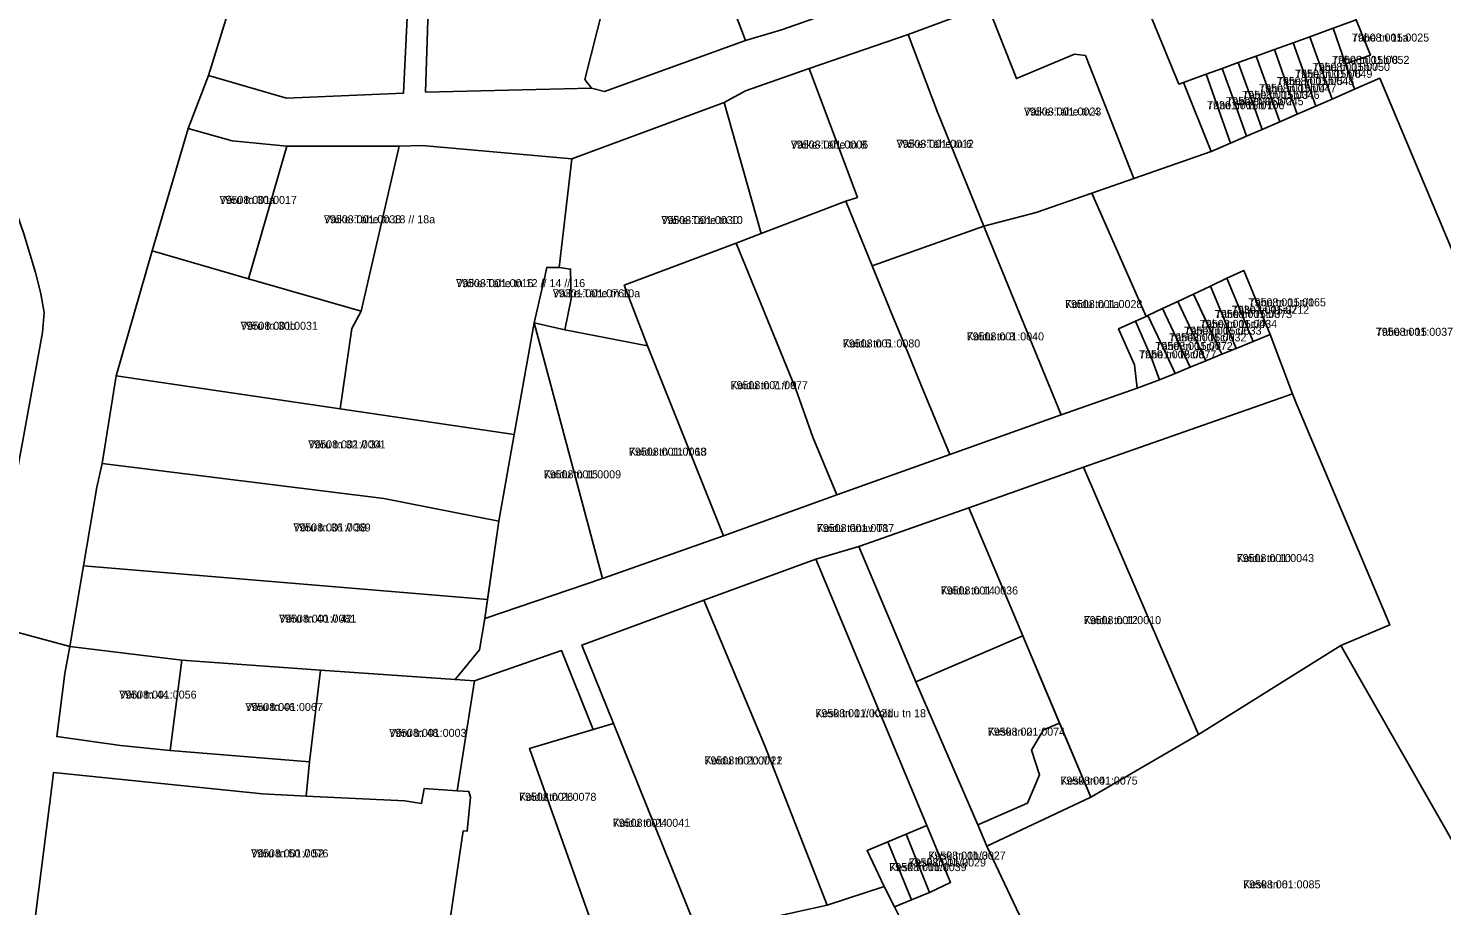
# Model space of a CAD drawing. Extents: x 643847 to 663718, y 6468443 to 6482775.
# Drawn here: x 659223 to 659488, y 6473254.4 to 6473418.8 of the extents above; entities that cross this region are included whole.
import ezdxf

# ---------------------------------------------------------------- set-up
doc = ezdxf.new("R2010")
doc.units = 0
for name, color, linetype in [('L_AADRESS', 7, 'Continuous'), ('PIIR', 7, 'Continuous'), ('TUNNUS', 7, 'Continuous')]:
    doc.layers.add(name, color=color, linetype=linetype)

msp = doc.modelspace()

# ---------------------------------------------------------------- linework, layer by layer
at = {"layer": 'PIIR'}
for points in [[(659528.83, 6473284.66), (659476.35, 6473409.46), (659471.6, 6473407.39), (659469.93, 6473412.17), (659474.62, 6473413.81), (659471.91, 6473420.37), (659462.1, 6473444.09), (659458.88, 6473451.97), (659457.56, 6473455.77), (659447.96, 6473477.9), (659434.15, 6473511.88), (659412.75, 6473558.24), (659406.45, 6473571.09)], [(659290.59, 6473564.34), (659287.53, 6473524.55), (659286.22, 6473508.67), (659285.42, 6473502.89), (659281.82, 6473490.72), (659275.16, 6473469.47), (659274.23, 6473466.52), (659273.71, 6473464.8), (659266.03, 6473439.92), (659256.8, 6473410), (659253, 6473400.02), (659246.25, 6473377.13), (659239.51, 6473353.69), (659236.88, 6473337.26), (659235.86, 6473332.84), (659233.37, 6473318.1), (659230.78, 6473302.94), (659216.4, 6473306.86)], [(659402.83, 6473423.17), (659387.96, 6473417.66), (659369.38, 6473411.27), (659357.46, 6473407.09), (659353.46, 6473404.94), (659324.89, 6473394.38), (659296.85, 6473396.85), (659292.56, 6473396.74), (659271.46, 6473396.75), (659261.2, 6473397.7), (659253, 6473400.02), (659256.8, 6473410), (659271.4, 6473405.74), (659293.35, 6473406.69), (659294.62, 6473432.47)], [(659298.22, 6473430), (659297.48, 6473406.87), (659328.61, 6473407.6), (659331.05, 6473407), (659357.48, 6473416.54), (659364.19, 6473418.51), (659384.23, 6473425.59)], [(659491.8, 6473263.28), (659469.07, 6473303.13), (659478.24, 6473307), (659460.73, 6473348.46), (659460.02, 6473350.33), (659455.81, 6473361.44), (659453.93, 6473366.01), (659450.87, 6473373.45), (659447.72, 6473371.97), (659444.63, 6473370.51), (659441.42, 6473369), (659438.52, 6473367.63), (659435.65, 6473366.28), (659432.91, 6473364.98), (659432.56, 6473364.82), (659422.38, 6473387.91), (659430.29, 6473390.66), (659444.75, 6473395.7), (659448.39, 6473397.28), (659451.37, 6473398.58), (659454.31, 6473399.86), (659457.62, 6473401.3), (659460.91, 6473402.74), (659464.36, 6473404.24), (659467.41, 6473405.56), (659471.6, 6473407.39), (659476.35, 6473409.46), (659528.83, 6473284.66)], [(659217.98, 6473319.67), (659225.68, 6473361.78), (659226, 6473365.58), (659225.3, 6473369.39), (659224.36, 6473373.04), (659222.15, 6473380.31)], [(659208.98, 6473249.31), (659213.89, 6473286.52), (659216.4, 6473306.86), (659230.78, 6473302.94), (659229.84, 6473297.88), (659228.34, 6473286.08), (659240.31, 6473284.4), (659249.6, 6473283.46), (659275.7, 6473281.35), (659275.12, 6473274.93), (659266.9, 6473275.35), (659227.76, 6473279.34), (659227.46, 6473277.18), (659223.84, 6473248.63)]]:
    msp.add_lwpolyline(points, dxfattribs=at)
for points in [[(659347.68, 6473442.28), (659355.69, 6473445.66), (659373.57, 6473451.49), (659375.86, 6473445.82), (659380.73, 6473434.08), (659384.23, 6473425.59), (659364.19, 6473418.51), (659357.48, 6473416.54)], [(659266.03, 6473439.92), (659281.84, 6473439.24), (659282.89, 6473443.7), (659289.14, 6473442.24), (659298.74, 6473439.98), (659294.62, 6473432.47), (659293.35, 6473406.69), (659271.4, 6473405.74), (659256.8, 6473410)], [(659471.91, 6473420.37), (659467.62, 6473418.81), (659463.24, 6473417.24), (659460.13, 6473416.11), (659456.6, 6473414.83), (659453.22, 6473413.62), (659449.85, 6473412.39), (659446.84, 6473411.31), (659443.79, 6473410.2), (659439.58, 6473408.68), (659438.72, 6473408.37), (659428.8, 6473432.37), (659462.1, 6473444.09)], [(659331.05, 6473407), (659328.61, 6473407.6), (659327.31, 6473409.23), (659334.45, 6473437.41), (659347.68, 6473442.28), (659357.48, 6473416.54)], [(659297.48, 6473406.87), (659298.22, 6473430), (659300.36, 6473434.67), (659328.24, 6473437.13), (659334.45, 6473437.41), (659327.31, 6473409.23), (659328.61, 6473407.6)], [(659428.8, 6473432.37), (659438.72, 6473408.37), (659439.58, 6473408.68), (659444.75, 6473395.7), (659430.29, 6473390.66), (659421.18, 6473413.7), (659419.11, 6473413.97), (659408.24, 6473409.4), (659402.83, 6473423.17)], [(659402.83, 6473423.17), (659408.24, 6473409.4), (659419.11, 6473413.97), (659421.18, 6473413.7), (659430.29, 6473390.66), (659422.38, 6473387.91), (659411.96, 6473384.28), (659402.15, 6473381.76), (659393.44, 6473403.07), (659387.96, 6473417.66)], [(659474.62, 6473413.81), (659469.93, 6473412.17), (659467.62, 6473418.81), (659471.91, 6473420.37)], [(659387.96, 6473417.66), (659393.44, 6473403.07), (659402.15, 6473381.76), (659381.19, 6473374.3), (659376.28, 6473386.45), (659378.43, 6473387.11), (659369.38, 6473411.27)], [(659463.24, 6473417.24), (659465.61, 6473410.62), (659467.41, 6473405.56), (659464.36, 6473404.24), (659462.49, 6473409.5), (659460.13, 6473416.11)], [(659463.24, 6473417.24), (659467.62, 6473418.81), (659469.93, 6473412.17), (659471.6, 6473407.39), (659467.41, 6473405.56), (659465.61, 6473410.62)], [(659163.38, 6473373.17), (659195.47, 6473398.79), (659199.39, 6473416.33), (659207.55, 6473406.82), (659212.12, 6473400.72), (659214.15, 6473397.5), (659217.93, 6473390.89), (659219.53, 6473387.42), (659220.94, 6473383.91), (659222.15, 6473380.31), (659224.36, 6473373.04), (659225.3, 6473369.39), (659226, 6473365.58), (659225.68, 6473361.78), (659217.98, 6473319.67)], [(659456.6, 6473414.83), (659458.95, 6473408.24), (659460.91, 6473402.74), (659457.62, 6473401.3), (659455.57, 6473407.03), (659453.22, 6473413.62)], [(659460.13, 6473416.11), (659462.49, 6473409.5), (659464.36, 6473404.24), (659460.91, 6473402.74), (659458.95, 6473408.24), (659456.6, 6473414.83)], [(659357.46, 6473407.09), (659369.38, 6473411.27), (659378.43, 6473387.11), (659376.28, 6473386.45), (659360.37, 6473380.36), (659358.64, 6473386.57), (659353.46, 6473404.94)], [(659449.17, 6473404.77), (659451.37, 6473398.58), (659448.39, 6473397.28), (659446.12, 6473403.67), (659443.79, 6473410.2), (659446.84, 6473411.31)], [(659449.85, 6473412.39), (659452.19, 6473405.83), (659454.31, 6473399.86), (659451.37, 6473398.58), (659449.17, 6473404.77), (659446.84, 6473411.31)], [(659453.22, 6473413.62), (659455.57, 6473407.03), (659457.62, 6473401.3), (659454.31, 6473399.86), (659452.19, 6473405.83), (659449.85, 6473412.39)], [(659443.79, 6473410.2), (659446.12, 6473403.67), (659448.39, 6473397.28), (659444.75, 6473395.7), (659439.58, 6473408.68)], [(659353.46, 6473404.94), (659358.64, 6473386.57), (659360.37, 6473380.36), (659355.68, 6473378.56), (659334.72, 6473370.65), (659339.11, 6473359.33), (659323.62, 6473362.32), (659324.78, 6473368.13), (659324.67, 6473373.68), (659322.54, 6473373.97), (659324.89, 6473394.38)], [(659253, 6473400.02), (659261.2, 6473397.7), (659271.46, 6473396.75), (659264.27, 6473371.89), (659246.25, 6473377.13)], [(659292.56, 6473396.74), (659285.39, 6473365.79), (659264.27, 6473371.89), (659271.46, 6473396.75)], [(659296.85, 6473396.85), (659324.89, 6473394.38), (659322.54, 6473373.97), (659320.2, 6473374.01), (659319.86, 6473372.33), (659317.87, 6473363.6), (659314.12, 6473342.72), (659281.5, 6473347.52), (659283.65, 6473362.56), (659285.39, 6473365.79), (659292.56, 6473396.74)], [(659411.96, 6473384.28), (659422.38, 6473387.91), (659432.56, 6473364.82), (659430.57, 6473363.93), (659427.39, 6473362.5), (659430.41, 6473355.74), (659430.9, 6473351.39), (659416.65, 6473346.37), (659406.78, 6473370.46), (659402.15, 6473381.76)], [(659355.68, 6473378.56), (659360.37, 6473380.36), (659376.28, 6473386.45), (659381.19, 6473374.3), (659385.23, 6473364.49), (659386.83, 6473360.6), (659387.74, 6473358.37), (659390.47, 6473351.75), (659395.75, 6473338.93), (659374.59, 6473331.38), (659370.07, 6473342.19), (659366.92, 6473351.2)], [(659395.75, 6473338.93), (659390.47, 6473351.75), (659387.74, 6473358.37), (659386.83, 6473360.6), (659385.23, 6473364.49), (659381.19, 6473374.3), (659402.15, 6473381.76), (659406.78, 6473370.46), (659416.65, 6473346.37)], [(659246.25, 6473377.13), (659264.27, 6473371.89), (659285.39, 6473365.79), (659283.65, 6473362.56), (659281.5, 6473347.52), (659239.51, 6473353.69)], [(659374.59, 6473331.38), (659353.35, 6473323.73), (659339.11, 6473359.33), (659334.72, 6473370.65), (659355.68, 6473378.56), (659366.92, 6473351.2), (659370.07, 6473342.19)], [(659324.78, 6473368.13), (659323.62, 6473362.32), (659317.87, 6473363.6), (659319.86, 6473372.33), (659320.2, 6473374.01), (659322.54, 6473373.97), (659324.67, 6473373.68)], [(659444.63, 6473370.51), (659447.72, 6473371.97), (659450.76, 6473364.61), (659452.6, 6473360.13), (659449.44, 6473358.84), (659447.62, 6473363.26)], [(659455.81, 6473361.44), (659452.6, 6473360.13), (659450.76, 6473364.61), (659447.72, 6473371.97), (659450.87, 6473373.45), (659453.93, 6473366.01)], [(659441.42, 6473369), (659446.73, 6473357.72), (659443.76, 6473356.51), (659438.52, 6473367.63)], [(659449.44, 6473358.84), (659446.73, 6473357.72), (659444.72, 6473361.98), (659441.42, 6473369), (659444.63, 6473370.51), (659447.62, 6473363.26)], [(659435.65, 6473366.28), (659440.82, 6473355.31), (659438.01, 6473354.15), (659436.06, 6473358.29), (659432.91, 6473364.98)], [(659438.52, 6473367.63), (659443.76, 6473356.51), (659440.82, 6473355.31), (659435.65, 6473366.28)], [(659308.61, 6473308.22), (659311.21, 6473326.48), (659314.12, 6473342.72), (659317.87, 6473363.6), (659330.66, 6473315.71)], [(659353.35, 6473323.73), (659330.66, 6473315.71), (659317.87, 6473363.6), (659323.62, 6473362.32), (659339.11, 6473359.33)], [(659433.48, 6473357.17), (659435.07, 6473352.95), (659430.9, 6473351.39), (659430.41, 6473355.74), (659427.39, 6473362.5), (659430.57, 6473363.93)], [(659438.01, 6473354.15), (659435.07, 6473352.95), (659433.48, 6473357.17), (659430.57, 6473363.93), (659432.56, 6473364.82), (659432.91, 6473364.98), (659436.06, 6473358.29)], [(659455.81, 6473361.44), (659460.02, 6473350.33), (659420.83, 6473336.55), (659399.31, 6473328.98), (659378.68, 6473321.68), (659370.64, 6473319.35), (659349.67, 6473311.64), (659326.79, 6473303.23), (659332.73, 6473288.51), (659328.93, 6473287.39), (659322.96, 6473302.21), (659306.66, 6473296.53), (659303.01, 6473296.78), (659307.62, 6473302.34), (659308.61, 6473308.22), (659330.66, 6473315.71), (659353.35, 6473323.73), (659374.59, 6473331.38), (659395.75, 6473338.93), (659416.65, 6473346.37), (659430.9, 6473351.39), (659435.07, 6473352.95), (659438.01, 6473354.15), (659440.82, 6473355.31), (659443.76, 6473356.51), (659446.73, 6473357.72), (659449.44, 6473358.84), (659452.6, 6473360.13)], [(659289.65, 6473330.68), (659236.88, 6473337.26), (659239.51, 6473353.69), (659281.5, 6473347.52), (659314.12, 6473342.72), (659311.21, 6473326.48)], [(659460.02, 6473350.33), (659460.73, 6473348.46), (659478.24, 6473307), (659469.07, 6473303.13), (659442.41, 6473286.49), (659420.83, 6473336.55)], [(659236.88, 6473337.26), (659289.65, 6473330.68), (659311.21, 6473326.48), (659309.12, 6473311.79), (659233.37, 6473318.1), (659235.86, 6473332.84)], [(659420.83, 6473336.55), (659442.41, 6473286.49), (659422.17, 6473274.73), (659409.42, 6473304.95), (659399.31, 6473328.98)], [(659378.68, 6473321.68), (659399.31, 6473328.98), (659409.42, 6473304.95), (659389.42, 6473296.33)], [(659391.43, 6473269.41), (659370.64, 6473319.35), (659378.68, 6473321.68), (659389.42, 6473296.33), (659400.99, 6473269.57), (659402.72, 6473265.57), (659422.72, 6473223.31), (659428.12, 6473212.18), (659409.87, 6473201.7), (659397.05, 6473229.49), (659386.39, 6473252.17), (659385.39, 6473254.16), (659388.57, 6473255.49), (659391.94, 6473256.9), (659395.88, 6473258.73)], [(659391.43, 6473269.41), (659380.26, 6473264.75), (659383.45, 6473258.01), (659372.75, 6473254.47), (659361.11, 6473284.34), (659349.67, 6473311.64), (659370.64, 6473319.35)], [(659230.78, 6473302.94), (659233.37, 6473318.1), (659309.12, 6473311.79), (659308.61, 6473308.22), (659307.62, 6473302.34), (659303.01, 6473296.78), (659277.81, 6473298.52), (659251.78, 6473300.42)], [(659349.67, 6473311.64), (659361.11, 6473284.34), (659372.75, 6473254.47), (659361.14, 6473251.94), (659348.23, 6473250.13), (659332.73, 6473288.51), (659326.79, 6473303.23)], [(659230.78, 6473302.94), (659251.78, 6473300.42), (659249.6, 6473283.46), (659240.31, 6473284.4), (659228.34, 6473286.08), (659229.84, 6473297.88)], [(659389.42, 6473296.33), (659409.42, 6473304.95), (659416.32, 6473288.61), (659413.31, 6473287.33), (659411.07, 6473283.52), (659412.55, 6473278.91), (659410.32, 6473273.61), (659400.99, 6473269.57)], [(659402.72, 6473265.57), (659422.17, 6473274.73), (659442.41, 6473286.49), (659469.07, 6473303.13), (659491.8, 6473263.28), (659498.78, 6473251.05), (659428.12, 6473212.18), (659422.72, 6473223.31)], [(659275.7, 6473281.35), (659249.6, 6473283.46), (659251.78, 6473300.42), (659277.81, 6473298.52)], [(659306.66, 6473296.53), (659322.96, 6473302.21), (659328.93, 6473287.39), (659316.94, 6473283.85), (659329.1, 6473249.84), (659300.91, 6473247.48), (659301.04, 6473249.82), (659301.8, 6473249.84), (659304.56, 6473268.44), (659305.31, 6473268.38), (659305.88, 6473274.71), (659305.62, 6473275.79), (659303.43, 6473275.93)], [(659275.7, 6473281.35), (659277.81, 6473298.52), (659303.01, 6473296.78), (659306.66, 6473296.53), (659303.43, 6473275.93), (659297.24, 6473276.34), (659296.72, 6473273.57), (659293.6, 6473274.02), (659275.12, 6473274.93)], [(659328.93, 6473287.39), (659332.73, 6473288.51), (659348.23, 6473250.13), (659329.1, 6473249.84), (659316.94, 6473283.85)], [(659400.99, 6473269.57), (659410.32, 6473273.61), (659412.55, 6473278.91), (659411.07, 6473283.52), (659413.31, 6473287.33), (659416.32, 6473288.61), (659422.17, 6473274.73), (659402.72, 6473265.57)], [(659227.76, 6473279.34), (659266.9, 6473275.35), (659275.12, 6473274.93), (659293.6, 6473274.02), (659296.72, 6473273.57), (659297.24, 6473276.34), (659303.43, 6473275.93), (659305.62, 6473275.79), (659305.88, 6473274.71), (659305.31, 6473268.38), (659304.56, 6473268.44), (659301.8, 6473249.84), (659301.04, 6473249.82), (659265.23, 6473248.89), (659238.65, 6473247.56), (659223.84, 6473248.63), (659227.46, 6473277.18)], [(659395.88, 6473258.73), (659391.94, 6473256.9), (659387.59, 6473267.81), (659391.43, 6473269.41)], [(659385.39, 6473254.16), (659383.45, 6473258.01), (659380.26, 6473264.75), (659384.13, 6473266.37), (659388.57, 6473255.49)], [(659388.57, 6473255.49), (659384.13, 6473266.37), (659387.59, 6473267.81), (659391.94, 6473256.9)], [(659386.39, 6473252.17), (659397.05, 6473229.49), (659380.26, 6473223.08), (659375.23, 6473220.88), (659372.72, 6473226.92), (659364.34, 6473243.84), (659361.14, 6473251.94), (659372.75, 6473254.47), (659383.45, 6473258.01), (659385.39, 6473254.16)]]:
    msp.add_lwpolyline(points, close=True, dxfattribs=at)

# ---------------------------------------------------------------- texts
at = {"layer": 'L_AADRESS'}
for s, p in [('Tähe tn 15a', (659471.12, 6473416.33)), ('Tähe tn 15b/6', (659460.48, 6473409.54)), ('Tähe tn 15b/7', (659463.77, 6473410.83)), ('Tähe tn 15b/8', (659467.42, 6473412.15)), ('Tähe tn 15b/5', (659457.06, 6473408.19)), ('Tähe tn 15b/2', (659447.58, 6473404.4)), ('Tähe tn 15b/3', (659450.58, 6473405.59)), ('Tähe tn 15b/4', (659453.73, 6473406.83)), ('Väike-Tähe tn 4', (659409.65, 6473402.47)), ('Tähe tn 15b/1', (659443.98, 6473403.64)), ('Väike-Tähe tn 8', (659365.95, 6473396.28)), ('Väike-Tähe tn 6', (659385.77, 6473396.42)), ('Võru tn 30a', (659258.86, 6473385.91)), ('Väike-Tähe tn 18 // 18a', (659278.42, 6473382.28)), ('Väike-Tähe tn 10', (659341.68, 6473382.13)), ('Väike-Tähe tn 12 // 14 // 16', (659303.2, 6473370.31)), ('Väike-Tähe tn 10a', (659321.32, 6473368.41)), ('Koidu tn 1a', (659417.36, 6473366.39)), ('Tähe tn 15c/3', (659445.43, 6473364.52)), ('Tähe tn 15c/2', (659448.62, 6473365.32)), ('Tähe tn 15c/1', (659451.77, 6473366.72)), ('Võru tn 30b', (659262.8, 6473362.32)), ('Tähe tn 15c/4', (659442.62, 6473362.68)), ('Koidu tn 3', (659398.92, 6473360.33)), ('Tähe tn 15c/6', (659436.86, 6473360.14)), ('Tähe tn 15c/5', (659439.7, 6473361.4)), ('Tähe tn 15', (659475.61, 6473361.19)), ('Koidu tn 5', (659375.71, 6473359.01)), ('Tähe tn 15c/8', (659431.23, 6473356.96)), ('Tähe tn 15c/7', (659434.29, 6473358.53)), ('Koidu tn 7 // 9', (659354.66, 6473351.19)), ('Võru tn 32 // 34', (659275.49, 6473340.09)), ('Koidu tn 11 // 13', (659335.61, 6473338.73)), ('Koidu tn 15', (659319.63, 6473334.48)), ('Võru tn 36 // 38', (659272.69, 6473324.53)), ('Koidu tänav T1', (659370.83, 6473324.42)), ('Koidu tn 10', (659449.54, 6473318.79)), ('Koidu tn 14', (659394.05, 6473312.72)), ('Võru tn 40 // 42', (659270.01, 6473307.44)), ('Koidu tn 12', (659420.86, 6473307.16)), ('Võru tn 44', (659240.05, 6473293.2)), ('Võru tn 46', (659263.71, 6473290.89)), ('Kesk tn 1 // Koidu tn 18', (659370.55, 6473289.72)), ('Võru tn 48', (659290.65, 6473286.04)), ('Kesk tn 2', (659402.87, 6473286.26)), ('Koidu tn 20 // 22', (659349.77, 6473280.87)), ('Kesk tn 4', (659416.48, 6473277.09)), ('Koidu tn 26', (659315, 6473274.05)), ('Koidu tn 24', (659332.58, 6473269.18)), ('Võru tn 50 // 52', (659264.77, 6473263.45)), ('Kesk tn 1b/2', (659388.04, 6473261.75)), ('Kesk tn 1b/3', (659391.74, 6473263.05)), ('Kesk tn 1b/1', (659384.41, 6473260.88)), ('Kesk tn 6', (659450.74, 6473257.65))]:
    msp.add_text(s, height=1.5, dxfattribs=at).set_placement(p)
at = {"layer": 'TUNNUS'}
for s, p in [('79508:001:0025', (659471.12, 6473416.33)), ('79508:001:0050', (659463.77, 6473410.83)), ('79508:001:0052', (659467.42, 6473412.15)), ('79508:001:0048', (659457.06, 6473408.19)), ('79508:001:0049', (659460.48, 6473409.54)), ('79508:001:0045', (659447.58, 6473404.4)), ('79508:001:0046', (659450.58, 6473405.59)), ('79508:001:0047', (659453.73, 6473406.83)), ('79508:001:0023', (659409.65, 6473402.47)), ('79301:001:0706', (659443.98, 6473403.64)), ('79508:001:0012', (659385.77, 6473396.42)), ('79508:001:0006', (659365.95, 6473396.28)), ('79508:001:0017', (659258.86, 6473385.91)), ('79508:001:0038', (659278.42, 6473382.28)), ('79508:001:0030', (659341.68, 6473382.13)), ('79508:001:0016', (659303.2, 6473370.31)), ('79301:001:0760', (659321.32, 6473368.41)), ('79508:001:0028', (659417.36, 6473366.39)), ('79301:001:0712', (659448.62, 6473365.32)), ('79508:001:0065', (659451.77, 6473366.72)), ('79508:001:0031', (659262.8, 6473362.32)), ('79508:001:0034', (659442.62, 6473362.68)), ('79508:001:0073', (659445.43, 6473364.52)), ('79508:001:0040', (659398.92, 6473360.33)), ('79508:001:0032', (659436.86, 6473360.14)), ('79508:001:0033', (659439.7, 6473361.4)), ('79508:001:0037', (659475.61, 6473361.19)), ('79508:001:0080', (659375.71, 6473359.01)), ('79501:002:0077', (659431.23, 6473356.96)), ('79508:001:0072', (659434.29, 6473358.53)), ('79508:001:0077', (659354.66, 6473351.19)), ('79508:001:0001', (659275.49, 6473340.09)), ('79508:001:0068', (659335.61, 6473338.73)), ('79508:001:0009', (659319.63, 6473334.48)), ('79508:001:0069', (659272.69, 6473324.53)), ('79508:001:0087', (659370.83, 6473324.42)), ('79508:001:0043', (659449.54, 6473318.79)), ('79508:001:0036', (659394.05, 6473312.72)), ('79508:001:0081', (659270.01, 6473307.44)), ('79508:001:0010', (659420.86, 6473307.16)), ('79508:001:0056', (659240.05, 6473293.2)), ('79508:001:0067', (659263.71, 6473290.89)), ('79508:001:0021', (659370.55, 6473289.72)), ('79508:001:0003', (659290.65, 6473286.04)), ('79508:001:0074', (659402.87, 6473286.26)), ('79508:001:0011', (659349.77, 6473280.87)), ('79508:001:0075', (659416.48, 6473277.09)), ('79508:001:0078', (659315, 6473274.05)), ('79508:001:0041', (659332.58, 6473269.18)), ('79508:001:0076', (659264.77, 6473263.45)), ('79508:001:0029', (659388.04, 6473261.75)), ('79508:001:0027', (659391.74, 6473263.05)), ('79508:001:0039', (659384.41, 6473260.88)), ('79508:001:0085', (659450.74, 6473257.65))]:
    msp.add_text(s, height=1.5, dxfattribs=at).set_placement(p)

doc.saveas('drawing.dxf')
